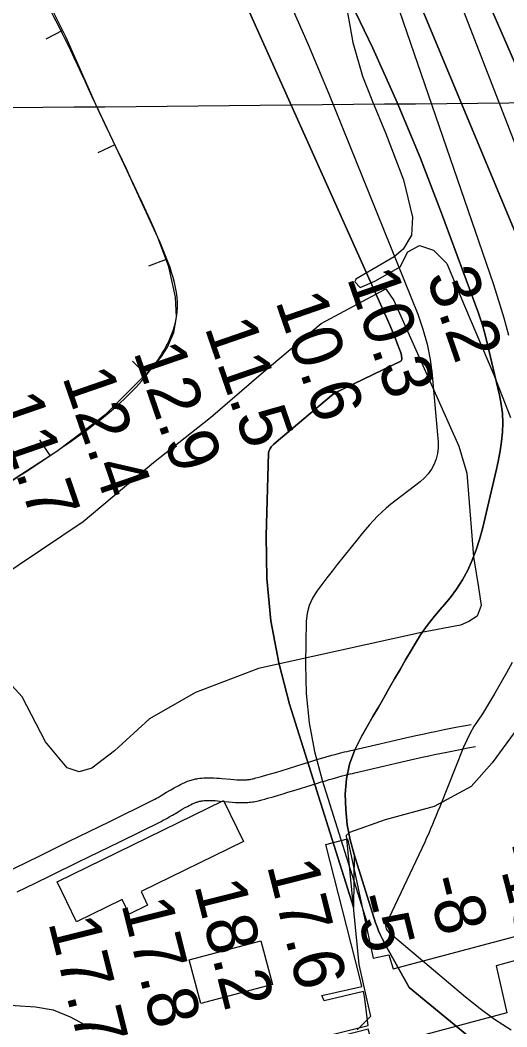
# Model space of a CAD drawing. Extents: x 3625074 to 3663148, y 511451 to 537151.
# Drawn here: x 3630601 to 3631247, y 527777 to 529111 of the extents above; entities that cross this region are included whole.
import ezdxf

# ---------------------------------------------------------------- set-up
doc = ezdxf.new("R2010")
doc.units = 0
for name, color, linetype in [('V-BLDG-OTLN', 7, 'Continuous'), ('V-BORW-LINE', 7, 'Continuous'), ('V-CHAN-DOCK', 7, 'Continuous'), ('V-GRID-MAJR', 7, 'Continuous'), ('V-RIVR-EDGE', 7, 'Continuous'), ('V-RIVR-RANG', 7, 'Continuous'), ('V-ROAD-CNTR', 7, 'Continuous'), ('V-SITE-VEGE', 7, 'Continuous'), ('V-TOPO-DPTH', 7, 'Continuous'), ('V-TOPO-MINR', 7, 'Continuous'), ('V-TOPO-WATR', 7, 'Continuous')]:
    doc.layers.add(name, color=color, linetype=linetype)

msp = doc.modelspace()

# ---------------------------------------------------------------- linework, layer by layer
at = {"layer": 'V-BLDG-OTLN'}
for points in [[(3630649.8, 527968.9), (3630870.5, 528076.5), (3630897.1, 528022.1), (3630761.2, 527955.9), (3630769.9, 527938), (3630745.5, 527926.1), (3630736.1, 527945.4), (3630675.6, 527915.9)], [(3630825.2, 527865.4), (3630920, 527890.6), (3630935.4, 527832.5), (3630840.6, 527807.3)]]:
    msp.add_lwpolyline(points, close=True, dxfattribs=at)
at = {"layer": 'V-BORW-LINE'}
for p, q in [((3630657, 529097), (3630634.7, 529085.8)), ((3630726.5, 528945.6), (3630703.9, 528934.9)), ((3630794.5, 528793.6), (3630771.1, 528784.8)), ((3630767.2, 528641), (3630749.6, 528658.8)), ((3630640.3, 528533.8), (3630626.6, 528554.8))]:
    msp.add_line(p, q, dxfattribs=at)
msp.add_lwpolyline([(3630585.1, 528497.9), (3630649.2, 528539.7), (3630714.9, 528589.1), (3630775.6, 528649.4), (3630788.2, 528665.1), (3630796.2, 528677.5), (3630804.8, 528697), (3630808.3, 528717.1), (3630806.9, 528743.6), (3630798.2, 528783.9), (3630783.6, 528822.7), (3630742.9, 528911.2), (3630701.2, 528998.9), (3630661.6, 529087.8), (3630639.5, 529131.9), (3630611.1, 529176.1), (3630571.1, 529226.7)], dxfattribs=at)
msp.add_spline([(3630492.8, 529217.4), (3630529.1, 529252.2), (3630611.1, 529176.1), (3630701.2, 528998.9), (3630783.6, 528822.7), (3630808.3, 528717.1), (3630775.6, 528649.4), (3630649.2, 528539.7), (3630520.9, 528456.4), (3630352.3, 528348.2), (3630181.4, 528227.1), (3630070.5, 528177), (3630005.7, 528206.7), (3629962.6, 528357.3), (3629907.8, 528533.1), (3629869, 528623.8), (3629878, 528716.3), (3630034.9, 528854.7), (3630229.1, 529014.8), (3630347.2, 529104), (3630425.9, 529174.9), (3630492.8, 529217.4)], degree=3, dxfattribs=at)
at = {"layer": 'V-CHAN-DOCK'}
for points in [[(3631051.1, 527843.2), (3631006.3, 528018.1), (3631035.3, 528025.8), (3631069, 527867.4), (3631090.2, 527872.1), (3631095.9, 527853.5)], [(3631095.9, 527853.5), (3631263.9, 527898.2), (3631270.9, 527868.1), (3631232.3, 527857.6)], [(3631232.3, 527857.6), (3631246.6, 527795.2), (3631099.1, 527756), (3631111, 527707.5), (3631118.8, 527709.3), (3631144, 527623.4), (3631296.4, 527667.2), (3631305.2, 527628), (3631181.2, 527598.1), (3631183.5, 527587.9), (3631153.9, 527574.4), (3631161.8, 527540.5), (3631131.2, 527533.1), (3631062.5, 527773.5), (3631014.4, 527761.2), (3631013, 527766.1), (3631062.4, 527778.4), (3631057.8, 527816.8)], [(3631001.1, 527818.2), (3631054.1, 527830.2), (3631051.1, 527843.2)], [(3631057.8, 527816.8), (3631056.3, 527823.2), (3631004.1, 527811), (3631001.1, 527818.2)]]:
    msp.add_lwpolyline(points, dxfattribs=at)
at = {"layer": 'V-GRID-MAJR'}
msp.add_spline([(3629187.6, 528981.4), (3634465.5, 529032.5), (3639743.5, 529084.3), (3645021.4, 529136.9)], degree=3, dxfattribs=at)
at = {"layer": 'V-RIVR-EDGE'}
for points in [[(3631034.3, 529125.6), (3631042, 529081.1), (3631055.1, 529036.7), (3631068.2, 529003), (3631085.5, 528961.5), (3631109.4, 528899.1), (3631121.3, 528849.8), (3631120, 528825.8), (3631109.2, 528807.2), (3631097.1, 528797)], [(3631097.1, 528797), (3631046, 528767.7), (3631044.8, 528764.1), (3631052, 528756.3), (3631071.2, 528764.7), (3631104.9, 528783.8), (3631115.2, 528803.6), (3631130.8, 528812), (3631149.4, 528805.9), (3631166.8, 528788.5), (3631190.6, 528732), (3631229.4, 528640.6), (3631251.5, 528584.1)], [(3631281.8, 528201), (3631227, 528126.7), (3631199.3, 528095), (3631150, 528068.7), (3631085.1, 528050.9), (3631037.6, 528034.2), (3631033.4, 528030), (3631050.4, 527859.4), (3631065.8, 527790.4), (3631047.8, 527772.4)]]:
    msp.add_lwpolyline(points, dxfattribs=at)
at = {"layer": 'V-ROAD-CNTR'}
for points in [[(3630913.6, 528106.4), (3630917.4, 528107.4), (3630921.1, 528108.4), (3630928.3, 528110.4), (3630934.9, 528112.4), (3630941.2, 528114.3), (3630947.1, 528116), (3630958.2, 528119.5), (3630977.8, 528125.6), (3630985.2, 528127.9), (3630991.7, 528129.8), (3630997.4, 528131.6), (3631002.4, 528133), (3631006.8, 528134.3), (3631014.5, 528136.5), (3631020.3, 528138.1), (3631024.7, 528139.2), (3631031.3, 528140.9), (3631034.6, 528141.7), (3631037.9, 528142.5), (3631078, 528151.8), (3631093, 528155.3), (3631106.2, 528158.3), (3631117.8, 528160.9), (3631127.9, 528163.2), (3631136.8, 528165.1), (3631144.6, 528166.7), (3631151.4, 528168.2), (3631163.4, 528170.6), (3631172.4, 528172.4), (3631179.1, 528173.8), (3631189.3, 528175.7), (3631199.4, 528177.5)], [(3630921.4, 528077.4), (3630925.3, 528078.5), (3630929.1, 528079.5), (3630936.5, 528081.6), (3630943.4, 528083.6), (3630949.9, 528085.5), (3630955.9, 528087.4), (3630967.1, 528090.8), (3630986.7, 528096.9), (3630994, 528099.2), (3631000.4, 528101.1), (3631005.9, 528102.8), (3631010.8, 528104.2), (3631015, 528105.5), (3631022.5, 528107.6), (3631028.1, 528109.1), (3631032.2, 528110.2), (3631038.5, 528111.8), (3631041.6, 528112.5), (3631044.8, 528113.3), (3631084.8, 528122.6), (3631099.7, 528126.1), (3631112.8, 528129.1), (3631124.3, 528131.6), (3631134.3, 528133.8), (3631143.1, 528135.8), (3631150.8, 528137.4), (3631157.5, 528138.8), (3631169.3, 528141.2), (3631178.2, 528143), (3631184.8, 528144.3), (3631194.8, 528146.2), (3631204.8, 528148)], [(3630583.8, 527982.6), (3630607.6, 527994.1), (3630628.5, 528004.3), (3630665, 528022.1), (3630719.7, 528048.9), (3630774.3, 528075.7), (3630776.9, 528077), (3630779.3, 528078.3), (3630781.6, 528079.5), (3630783.7, 528080.7), (3630787.8, 528083.1), (3630795.1, 528087.5), (3630800.8, 528090.8), (3630805.2, 528093.4), (3630808.6, 528095.2), (3630811.2, 528096.6), (3630813.3, 528097.7), (3630816.3, 528099.1), (3630819.4, 528100.6), (3630821.1, 528101.3), (3630822.7, 528102), (3630824.4, 528102.6), (3630826, 528103.1), (3630827.5, 528103.6), (3630829.1, 528104), (3630830.6, 528104.4), (3630832.1, 528104.8), (3630833.6, 528105.1), (3630835, 528105.3), (3630836.5, 528105.6), (3630839.2, 528106), (3630841.9, 528106.3), (3630844.4, 528106.5), (3630846.9, 528106.6), (3630849.3, 528106.7), (3630851.6, 528106.7), (3630853.7, 528106.7), (3630855.8, 528106.6), (3630857.9, 528106.6), (3630861.7, 528106.3), (3630865.2, 528106.1), (3630868.5, 528105.8), (3630880.3, 528104.7), (3630884.5, 528104.3), (3630888.1, 528104), (3630891.1, 528103.9), (3630893.7, 528103.8), (3630895.9, 528103.8), (3630897.8, 528103.8), (3630899.4, 528103.9), (3630900.8, 528104), (3630902, 528104.1), (3630903, 528104.2), (3630904.8, 528104.4), (3630906.1, 528104.6), (3630906.9, 528104.8), (3630908.4, 528105.1), (3630909.8, 528105.4), (3630913.7, 528106.4)], [(3630596.8, 527955.6), (3630620.7, 527967.2), (3630641.6, 527977.3), (3630678.1, 527995.2), (3630732.9, 528022), (3630787.7, 528048.8), (3630790.7, 528050.4), (3630793.6, 528051.9), (3630796.2, 528053.3), (3630798.6, 528054.7), (3630803, 528057.3), (3630810.5, 528061.7), (3630815.9, 528064.9), (3630819.9, 528067.2), (3630822.9, 528068.8), (3630825.1, 528070), (3630826.7, 528070.8), (3630829.2, 528072.1), (3630831.7, 528073.2), (3630832.5, 528073.6), (3630833.4, 528073.9), (3630834.3, 528074.2), (3630835.2, 528074.5), (3630836, 528074.8), (3630836.9, 528075), (3630837.8, 528075.3), (3630838.6, 528075.5), (3630839.5, 528075.7), (3630840.4, 528075.8), (3630841.2, 528076), (3630843, 528076.2), (3630844.7, 528076.4), (3630846.4, 528076.5), (3630848.2, 528076.6), (3630849.9, 528076.7), (3630851.6, 528076.7), (3630853.2, 528076.7), (3630854.9, 528076.6), (3630856.5, 528076.6), (3630859.7, 528076.4), (3630862.8, 528076.2), (3630865.8, 528075.9), (3630877.6, 528074.8), (3630882.2, 528074.4), (3630886.3, 528074.1), (3630890, 528073.9), (3630893.2, 528073.8), (3630896.1, 528073.8), (3630898.7, 528073.9), (3630900.9, 528073.9), (3630902.9, 528074.1), (3630904.7, 528074.2), (3630906.3, 528074.4), (3630908.9, 528074.7), (3630911, 528075), (3630912.6, 528075.3), (3630914.9, 528075.8), (3630917.1, 528076.3), (3630921.3, 528077.4)]]:
    msp.add_lwpolyline(points, dxfattribs=at)
at = {"layer": 'V-SITE-VEGE'}
for points in [[(3630428.9, 528275.3), (3630684.2, 528446.3), (3630777.7, 528524.6), (3630853.4, 528584.1), (3630920.6, 528642.1), (3631000.4, 528708.7), (3631086.2, 528754.5), (3631096.5, 528739.3), (3631183, 528546.4), (3631193.7, 528510.2), (3631202.3, 528399.4), (3631208.9, 528358.9), (3631212.4, 528335.1), (3631207.1, 528320.9), (3631196.1, 528313.6), (3631185, 528309.1), (3631133.3, 528299.3), (3630916.8, 528251.5), (3630833.4, 528219.9), (3630772.5, 528184.6), (3630725.9, 528142.6), (3630695.6, 528119.3), (3630678.9, 528114.7), (3630663.3, 528119.9), (3630634.3, 528154.3), (3630603.2, 528213.8), (3630577.2, 528242.6)], [(3630360.8, 527762.6), (3630430.5, 527782.7), (3630462.6, 527791.4), (3630498.8, 527799.6), (3630531.5, 527805.9), (3630566.7, 527806.5), (3630621.2, 527803), (3630644.3, 527798.9), (3630667, 527790), (3630697.8, 527773.6)]]:
    msp.add_lwpolyline(points, dxfattribs=at)
at = {"layer": 'V-TOPO-DPTH'}
for points in [[(3631273, 528792.5), (3631001.7, 529443.5)], [(3631001.7, 529443.5), (3631273, 528792.5)], [(3631044, 528004.9), (3631042.9, 527935.2), (3630958.1, 528204.2), (3630943.8, 528259.1), (3630933.3, 528314.5), (3630928.3, 528370.7), (3630927.1, 528427.4), (3630930.3, 528537), (3630930.6, 528539.2), (3630932.3, 528543.3), (3630933.7, 528545.1), (3630937.1, 528548.4), (3630940.6, 528551.6), (3631013.9, 528613.5), (3631015.7, 528614.8), (3631018.9, 528616.7), (3631105.8, 528658.9), (3631106.1, 528659.1), (3631106.4, 528659.4), (3631106.9, 528660), (3631107.2, 528661.2), (3631107.2, 528661.6), (3631106.8, 528666.6), (3631106.1, 528670.1), (3631105.7, 528671.2), (3631100.8, 528683.7), (3631097.8, 528691), (3631094.8, 528698.3), (3631091.7, 528705.6), (3631088.5, 528712.8), (3630792.9, 529371.7)], [(3631086.7, 527882.8), (3631081, 527893.8), (3631078.6, 527898.8), (3631076.3, 527903.9), (3631074.3, 527909.2), (3631072.5, 527914.5), (3631044, 528004.9), (3631038.8, 528024.6), (3631034.9, 528044.5), (3631032.9, 528064.7), (3631032.2, 528085.1), (3631034, 528105.2), (3631037.9, 528124.8), (3631044.7, 528143.5), (3631053.5, 528161.6), (3631068.8, 528187.7), (3631076.1, 528200.2), (3631083.3, 528212.8), (3631090.5, 528225.3), (3631097.7, 528237.9), (3631105, 528250.4), (3631112.2, 528262.9), (3631119.5, 528275.4), (3631123.9, 528282.9), (3631132.2, 528296), (3631141, 528308.7), (3631150.5, 528320.8), (3631160.7, 528332.6), (3631161.8, 528333.8), (3631171.3, 528345), (3631180, 528356.6), (3631187.7, 528368.9), (3631194.7, 528381.7), (3631200.7, 528395.1), (3631206.1, 528408.6), (3631210.5, 528422.5), (3631214.4, 528436.6), (3631233, 528515.8), (3631235.6, 528528), (3631237.8, 528540.2), (3631239.5, 528552.5), (3631240.8, 528564.9), (3631241.2, 528577.3), (3631240.9, 528589.6), (3631239.3, 528601.9), (3631237, 528614), (3631218.8, 528690.1), (3631216.7, 528698.4), (3631214.3, 528706.5), (3631211.7, 528714.6), (3631208.9, 528722.6), (3631160, 528855), (3631131.4, 528928.7), (3631101.2, 529001.7), (3631068.7, 529073.6), (3631034.5, 529144.9)], [(3631034.5, 529144.9), (3631068.7, 529073.6), (3631101.2, 529001.7), (3631131.4, 528928.7), (3631160, 528855), (3631208.9, 528722.6), (3631211.7, 528714.6), (3631214.3, 528706.5), (3631216.7, 528698.4), (3631218.8, 528690.1), (3631237, 528614), (3631239.3, 528601.9), (3631240.9, 528589.6), (3631241.2, 528577.3), (3631240.8, 528564.9), (3631239.5, 528552.5), (3631237.8, 528540.2), (3631235.6, 528528), (3631233, 528515.8), (3631214.4, 528436.6), (3631210.5, 528422.5), (3631206.1, 528408.6), (3631200.7, 528395.1), (3631194.7, 528381.7), (3631187.7, 528368.9), (3631180, 528356.6), (3631171.3, 528345), (3631161.8, 528333.8), (3631160.7, 528332.6), (3631150.5, 528320.8), (3631141, 528308.7), (3631132.2, 528296), (3631123.9, 528282.9), (3631119.5, 528275.4), (3631112.2, 528262.9), (3631105, 528250.4), (3631097.7, 528237.9), (3631090.5, 528225.3), (3631083.3, 528212.8), (3631076.1, 528200.2), (3631068.8, 528187.7), (3631053.5, 528161.6), (3631044.7, 528143.5), (3631037.9, 528124.8), (3631034, 528105.2), (3631032.2, 528085.1), (3631032.9, 528064.7), (3631034.9, 528044.5), (3631038.8, 528024.6), (3631044, 528004.9)], [(3631215.6, 529149.7), (3631243.6, 529085.7), (3631271.4, 529021.6), (3631298.7, 528957.3), (3631325.8, 528892.9), (3631366.9, 528794.7), (3631373.2, 528779.3), (3631379.5, 528763.9), (3631385.6, 528748.5), (3631391.7, 528733), (3631397.8, 528717.6), (3631403.8, 528702.1), (3631409.9, 528686.6), (3631416, 528671.2), (3631650.5, 528077.2), (3631655.4, 528064.5), (3631660.2, 528051.8), (3631664.8, 528039), (3631669.3, 528026.1), (3631673.6, 528013.2), (3631677.9, 528000.3), (3631682, 527987.3), (3631686.1, 527974.3), (3631902.6, 527272.7)], [(3631902.6, 527272.7), (3631686.1, 527974.3), (3631682, 527987.3), (3631677.9, 528000.3), (3631673.6, 528013.2), (3631669.3, 528026.1), (3631664.8, 528039), (3631660.2, 528051.8), (3631655.4, 528064.5), (3631650.5, 528077.2), (3631416, 528671.2), (3631409.9, 528686.6), (3631403.8, 528702.1), (3631397.8, 528717.6), (3631391.7, 528733), (3631385.6, 528748.5), (3631379.5, 528763.9), (3631373.2, 528779.3), (3631366.9, 528794.7), (3631325.8, 528892.9), (3631298.7, 528957.3), (3631271.4, 529021.6), (3631243.6, 529085.7), (3631215.6, 529149.7)], [(3631226.9, 527738.5), (3631117.2, 527828.7), (3631086.7, 527882.8)]]:
    msp.add_lwpolyline(points, dxfattribs=at)
at = {"layer": 'V-TOPO-MINR'}
for points in [[(3631001.7, 529443.5), (3631273, 528792.5)], [(3630792.9, 529371.7), (3631088.5, 528712.8), (3631091.7, 528705.6), (3631094.8, 528698.3), (3631097.8, 528691), (3631100.8, 528683.7), (3631105.7, 528671.2), (3631106.1, 528670.1), (3631106.8, 528666.6), (3631107.2, 528661.6), (3631107.2, 528661.2), (3631106.9, 528660), (3631106.4, 528659.4), (3631106.1, 528659.1), (3631105.8, 528658.9), (3631018.9, 528616.7), (3631015.7, 528614.8), (3631013.9, 528613.5), (3630940.6, 528551.6), (3630937.1, 528548.4), (3630933.7, 528545.1), (3630932.3, 528543.3), (3630930.6, 528539.2), (3630930.3, 528537), (3630927.1, 528427.4), (3630928.3, 528370.7), (3630933.3, 528314.5), (3630943.8, 528259.1), (3630958.1, 528204.2), (3631042.9, 527935.2)], [(3631134.7, 529263.1), (3631318.7, 528789.2), (3631326.6, 528768.7), (3631334.5, 528748.3), (3631342.3, 528727.8), (3631350.1, 528707.4), (3631451.6, 528440), (3631477.2, 528372.9), (3631503, 528305.9), (3631529.1, 528239), (3631555.4, 528172.2), (3631594.3, 528073.9), (3631601.2, 528056.3), (3631608.1, 528038.6), (3631614.9, 528020.9), (3631621.6, 528003.1), (3631668.8, 527877.7), (3631698.5, 527797), (3631727.4, 527716)], [(3630954.7, 529143.1), (3630983.1, 529078.4), (3631010.4, 529013.1), (3631128.3, 528721.1), (3631135.3, 528701.3), (3631141, 528681.3), (3631145, 528660.9), (3631147.7, 528640.1), (3631155.4, 528551.4), (3631155.5, 528543.9), (3631154.8, 528536.5), (3631152.9, 528529.4), (3631150.3, 528522.3), (3631146.6, 528515.7), (3631142.4, 528509.6), (3631137.3, 528504.2), (3631131.7, 528499.1), (3631092.4, 528468.9), (3631086.3, 528464), (3631080.5, 528458.8), (3631074.9, 528453.4), (3631069.5, 528447.7), (3631064.3, 528441.9), (3631059.2, 528435.9), (3631054.2, 528429.9), (3631049.3, 528423.9), (3631021.5, 528389.2), (3631014.6, 528380.5), (3631007.7, 528371.8), (3631001, 528362.9), (3630994.3, 528354.1), (3630988.6, 528344.8), (3630984.3, 528335.1), (3630981.8, 528324.8), (3630980.5, 528314), (3630979.3, 528257.4), (3630980.5, 528218.3), (3630984.1, 528179.5), (3630991.5, 528141.3), (3631001.4, 528103.4), (3631058.5, 527922.3), (3631061.8, 527912.6)], [(3631215.6, 529149.7), (3631243.6, 529085.7), (3631271.4, 529021.6), (3631298.7, 528957.3), (3631325.8, 528892.9), (3631366.9, 528794.7), (3631373.2, 528779.3), (3631379.5, 528763.9), (3631385.6, 528748.5), (3631391.7, 528733), (3631397.8, 528717.6), (3631403.8, 528702.1), (3631409.9, 528686.6), (3631416, 528671.2), (3631650.5, 528077.2), (3631655.4, 528064.5), (3631660.2, 528051.8), (3631664.8, 528039), (3631669.3, 528026.1), (3631673.6, 528013.2), (3631677.9, 528000.3), (3631682, 527987.3), (3631686.1, 527974.3), (3631902.6, 527272.7)], [(3631104.1, 529122.7), (3631228.3, 528761.8), (3631235.6, 528739.2), (3631242.5, 528716.4), (3631248.6, 528693.4)], [(3631253.6, 528259.4), (3631246, 528245.8), (3631230.3, 528217.9), (3631225.1, 528209), (3631219.8, 528200.2), (3631214.2, 528191.6), (3631208.5, 528183.1), (3631202.9, 528174.5), (3631197.8, 528165.7), (3631193.3, 528156.5), (3631189.1, 528147.1), (3631157.5, 528068.3), (3631155.1, 528062.4), (3631152.7, 528056.5), (3631150.3, 528050.6), (3631147.9, 528044.7), (3631145.4, 528038.9), (3631142.9, 528033), (3631140.2, 528027.2), (3631137.6, 528021.5), (3631086, 527912.1), (3631085.8, 527911.7), (3631085.6, 527910.8), (3631086.6, 527906.5), (3631087.8, 527904.2), (3631088.9, 527902.9), (3631089.5, 527902.3), (3631188.9, 527818.6), (3631209.4, 527802.3), (3631230.4, 527786.9), (3631252.3, 527772.7)]]:
    msp.add_lwpolyline(points, dxfattribs=at)
at = {"layer": 'V-TOPO-WATR'}
for points in [[(3631034.5, 529144.9), (3631068.7, 529073.6), (3631101.2, 529001.7), (3631131.4, 528928.7), (3631160, 528855), (3631208.9, 528722.6), (3631211.7, 528714.6), (3631214.3, 528706.5), (3631216.7, 528698.4), (3631218.8, 528690.1), (3631237, 528614), (3631239.3, 528601.9), (3631240.9, 528589.6), (3631241.2, 528577.3), (3631240.8, 528564.9), (3631239.5, 528552.5), (3631237.8, 528540.2), (3631235.6, 528528), (3631233, 528515.8), (3631214.4, 528436.6), (3631210.5, 528422.5), (3631206.1, 528408.6), (3631200.7, 528395.1), (3631194.7, 528381.7), (3631187.7, 528368.9), (3631180, 528356.6), (3631171.3, 528345), (3631161.8, 528333.8), (3631160.7, 528332.6), (3631150.5, 528320.8), (3631141, 528308.7), (3631132.2, 528296), (3631123.9, 528282.9), (3631119.5, 528275.4), (3631112.2, 528262.9), (3631105, 528250.4), (3631097.7, 528237.9), (3631090.5, 528225.3), (3631083.3, 528212.8), (3631076.1, 528200.2), (3631068.8, 528187.7), (3631053.5, 528161.6), (3631044.7, 528143.5), (3631037.9, 528124.8), (3631034, 528105.2), (3631032.2, 528085.1), (3631032.9, 528064.7), (3631034.9, 528044.5), (3631038.8, 528024.6), (3631044, 528004.9), (3631072.5, 527914.5), (3631074.3, 527909.2), (3631076.3, 527903.9), (3631078.6, 527898.8), (3631081, 527893.8), (3631086.7, 527882.8)], [(3631086.7, 527882.8), (3631117.2, 527828.7), (3631226.9, 527738.5)]]:
    msp.add_lwpolyline(points, dxfattribs=at)

# ---------------------------------------------------------------- texts
at = {"layer": 'V-RIVR-RANG'}
for s, rotation, p in [('3.2', 289.0383, (3631139.2, 528770.9)), ('10.3', 289.0383, (3631033.9, 528769.5)), ('10.6', 289.0383, (3630938.9, 528738.4)), ('11.5', 289.0383, (3630845, 528703.8)), ('12.9', 289.0383, (3630750.5, 528671.2)), ('12.4', 289.0383, (3630656.1, 528638.1)), ('11.7', 289.0383, (3630561.7, 528605.2)), ('-13', 284.3611, (3631231.4, 528013)), ('17.6', 284.0783, (3630928, 527990.7)), ('18.2', 284.0783, (3630831.5, 527964.4)), ('-8', 284.0783, (3631139.1, 527971.3)), ('17.8', 284.0783, (3630734.6, 527939.8)), ('-5', 284.0783, (3631041.9, 527947.8)), ('17.7', 284.0783, (3630637.7, 527915.3))]:
    msp.add_text(s, height=67, rotation=rotation, dxfattribs=at).set_placement(p)

doc.saveas('drawing.dxf')
